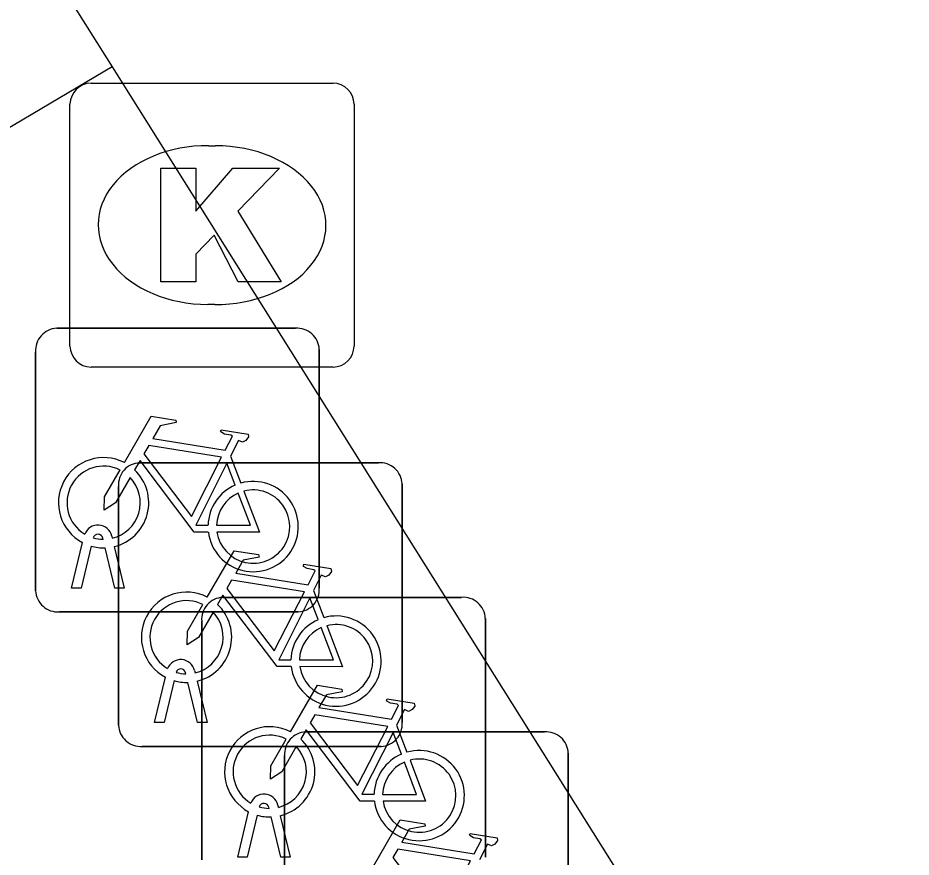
# Model space of a CAD drawing. Extents: x 161801 to 162379, y 382315 to 382832.
# Drawn here: x 162081.697 to 162084.843, y 382515.418 to 382518.375 of the extents above; entities that cross this region are included whole.
import ezdxf

# ---------------------------------------------------------------- set-up
doc = ezdxf.new("R2010")
doc.units = 0
for name, color, linetype in [('IMGEO_Fietsenrek', 7, 'Continuous'), ('IMGEO_Kolk', 7, 'Continuous'), ('IMGEO_Rijbaan_lokaal_open', 7, 'Continuous'), ('IMGEO_Voetpad_open', 7, 'Continuous')]:
    doc.layers.add(name, color=color, linetype=linetype)

msp = doc.modelspace()

# ---------------------------------------------------------------- linework, layer by layer
at = {"layer": 'IMGEO_Fietsenrek'}
for p, q in [((162081.8339, 382517.2815), (162082.6748, 382517.2815)), ((162082.6748, 382517.2815), (162081.8339, 382517.2815)), ((162081.7595, 382516.3569), (162081.7595, 382517.1978)), ((162081.7595, 382517.1978), (162081.7595, 382516.3569)), ((162082.7585, 382517.2071), (162082.7585, 382516.3662)), ((162082.7585, 382516.3662), (162082.7585, 382517.2071)), ((162082.4462, 382516.8312), (162082.4825, 382516.736)), ((162082.1259, 382516.8075), (162082.9668, 382516.8075)), ((162082.9668, 382516.8075), (162082.1259, 382516.8075)), ((162082.0515, 382515.8829), (162082.0515, 382516.7238)), ((162082.0515, 382516.7238), (162082.0515, 382515.8829)), ((162083.0505, 382516.7331), (162083.0505, 382515.8922)), ((162083.0505, 382515.8922), (162083.0505, 382516.7331)), ((162081.9969, 382516.5379), (162081.9959, 382516.5422)), ((162082.0276, 382516.5494), (162082.0294, 382516.5415)), ((162081.8865, 382516.3663), (162081.9248, 382516.5263)), ((162081.9552, 382516.5141), (162081.9199, 382516.3663)), ((162082.038, 382516.3663), (162082.0041, 382516.508)), ((162082.0364, 382516.5123), (162082.0714, 382516.3663)), ((162081.9199, 382516.3663), (162081.8865, 382516.3663)), ((162082.0714, 382516.3663), (162082.038, 382516.3663)), ((162082.7382, 382516.3572), (162082.7745, 382516.262)), ((162082.4189, 382516.3335), (162083.2598, 382516.3335)), ((162083.2598, 382516.3335), (162082.4189, 382516.3335)), ((162082.6841, 382516.2825), (162081.8432, 382516.2825)), ((162081.8432, 382516.2825), (162082.6841, 382516.2825)), ((162082.3445, 382515.4089), (162082.3445, 382516.2498)), ((162082.3445, 382516.2498), (162082.3445, 382515.4089)), ((162083.3435, 382516.2591), (162083.3435, 382515.4182)), ((162083.3435, 382515.4182), (162083.3435, 382516.2591)), ((162082.2889, 382516.0639), (162082.2879, 382516.0682)), ((162082.3196, 382516.0754), (162082.3214, 382516.0675)), ((162082.1785, 382515.8923), (162082.2168, 382516.0523)), ((162082.2472, 382516.0401), (162082.2119, 382515.8923)), ((162082.33, 382515.8923), (162082.2961, 382516.034)), ((162082.3284, 382516.0383), (162082.3634, 382515.8923)), ((162082.2119, 382515.8923), (162082.1785, 382515.8923)), ((162082.3634, 382515.8923), (162082.33, 382515.8923)), ((162083.0312, 382515.8832), (162083.0675, 382515.788)), ((162082.7109, 382515.8595), (162083.5518, 382515.8595)), ((162083.5518, 382515.8595), (162082.7109, 382515.8595)), ((162082.9761, 382515.8085), (162082.1352, 382515.8085)), ((162082.1352, 382515.8085), (162082.9761, 382515.8085)), ((162082.6365, 382514.9349), (162082.6365, 382515.7758)), ((162082.6365, 382515.7758), (162082.6365, 382514.9349)), ((162083.6355, 382515.7851), (162083.6355, 382514.9442)), ((162083.6355, 382514.9442), (162083.6355, 382515.7851)), ((162082.5819, 382515.5899), (162082.5809, 382515.5942)), ((162082.6126, 382515.6014), (162082.6144, 382515.5935)), ((162082.4715, 382515.4183), (162082.5098, 382515.5783)), ((162082.5402, 382515.5661), (162082.5049, 382515.4183)), ((162082.623, 382515.4183), (162082.5891, 382515.56)), ((162082.6214, 382515.5643), (162082.6564, 382515.4183)), ((162082.5049, 382515.4183), (162082.4715, 382515.4183)), ((162082.6564, 382515.4183), (162082.623, 382515.4183))]:
    msp.add_line(p, q, dxfattribs=at)
for points in [[(162082.0721, 382516.8082), (162082.1668, 382516.9717), (162082.253, 382516.9579), (162082.2547, 382516.9492), (162082.1986, 382516.9383), (162082.1724, 382516.893), (162082.4276, 382516.8522)], [(162082.4276, 382516.8522), (162082.4526, 382516.901), (162082.4475, 382516.905), (162082.4243, 382516.9087), (162082.4116, 382516.9162), (162082.4106, 382516.9193), (162082.4128, 382516.9239), (162082.5076, 382516.9088), (162082.5099, 382516.8985), (162082.5005, 382516.8861), (162082.4881, 382516.8797), (162082.4736, 382516.8859), (162082.4462, 382516.8312)], [(162082.4147, 382516.827), (162082.1579, 382516.868), (162082.1412, 382516.8392), (162082.3082, 382516.6189), (162082.4147, 382516.827)], [(162082.3678, 382516.5635), (162082.3181, 382516.5636), (162082.1274, 382516.8153), (162082.1084, 382516.7825)], [(162082.0928, 382516.7557), (162082.0412, 382516.6665), (162082.0013, 382516.6405), (162082.0025, 382516.688), (162082.057, 382516.7822)], [(162082.4627, 382516.729), (162082.4334, 382516.8058), (162082.324, 382516.5877), (162082.3667, 382516.5876)], [(162082.3967, 382516.5875), (162082.5166, 382516.5873), (162082.4734, 382516.7009)], [(162082.4932, 382516.7078), (162082.5482, 382516.5632), (162082.3981, 382516.5635)], [(162082.3641, 382516.3342), (162082.4588, 382516.4977), (162082.545, 382516.4839), (162082.5467, 382516.4752), (162082.4906, 382516.4643), (162082.4644, 382516.419), (162082.7196, 382516.3782)], [(162082.7196, 382516.3782), (162082.7446, 382516.427), (162082.7395, 382516.431), (162082.7163, 382516.4347), (162082.7036, 382516.4422), (162082.7026, 382516.4453), (162082.7048, 382516.4499), (162082.7996, 382516.4348), (162082.8019, 382516.4245), (162082.7925, 382516.4121), (162082.7801, 382516.4057), (162082.7656, 382516.4119), (162082.7382, 382516.3572)], [(162082.7067, 382516.353), (162082.4499, 382516.394), (162082.4332, 382516.3652), (162082.6002, 382516.1449), (162082.7067, 382516.353)], [(162082.6598, 382516.0895), (162082.6101, 382516.0896), (162082.4194, 382516.3413), (162082.4004, 382516.3085)], [(162082.7547, 382516.255), (162082.7254, 382516.3318), (162082.616, 382516.1137), (162082.6587, 382516.1136)], [(162082.3848, 382516.2817), (162082.3332, 382516.1925), (162082.2933, 382516.1665), (162082.2945, 382516.214), (162082.349, 382516.3082)], [(162082.6887, 382516.1135), (162082.8086, 382516.1133), (162082.7654, 382516.2269)], [(162082.7852, 382516.2338), (162082.8402, 382516.0892), (162082.6901, 382516.0895)], [(162082.6571, 382515.8602), (162082.7518, 382516.0237), (162082.838, 382516.0099), (162082.8397, 382516.0012), (162082.7836, 382515.9903), (162082.7574, 382515.945), (162083.0126, 382515.9042)], [(162083.0126, 382515.9042), (162083.0376, 382515.953), (162083.0325, 382515.957), (162083.0093, 382515.9607), (162082.9966, 382515.9682), (162082.9956, 382515.9713), (162082.9978, 382515.9759), (162083.0926, 382515.9608), (162083.0949, 382515.9505), (162083.0855, 382515.9381), (162083.0731, 382515.9317), (162083.0586, 382515.9379), (162083.0312, 382515.8832)], [(162082.9997, 382515.879), (162082.7429, 382515.92), (162082.7262, 382515.8912), (162082.8932, 382515.6709), (162082.9997, 382515.879)], [(162082.9528, 382515.6155), (162082.9031, 382515.6156), (162082.7124, 382515.8673), (162082.6934, 382515.8345)], [(162083.0477, 382515.781), (162083.0184, 382515.8578), (162082.909, 382515.6397), (162082.9517, 382515.6396)], [(162082.6778, 382515.8077), (162082.6262, 382515.7185), (162082.5863, 382515.6925), (162082.5875, 382515.74), (162082.642, 382515.8342)], [(162082.9817, 382515.6395), (162083.1016, 382515.6393), (162083.0584, 382515.7529)], [(162083.0782, 382515.7598), (162083.1332, 382515.6152), (162082.9831, 382515.6155)], [(162082.9491, 382515.3862), (162083.0438, 382515.5497), (162083.13, 382515.5359), (162083.1317, 382515.5272), (162083.0756, 382515.5163), (162083.0494, 382515.471), (162083.3046, 382515.4302)], [(162083.3046, 382515.4302), (162083.3296, 382515.479), (162083.3245, 382515.483), (162083.3013, 382515.4867), (162083.2886, 382515.4942), (162083.2876, 382515.4973), (162083.2898, 382515.5019), (162083.3846, 382515.4868), (162083.3869, 382515.4765), (162083.3775, 382515.4641), (162083.3651, 382515.4577), (162083.3506, 382515.4639), (162083.3232, 382515.4092)], [(162083.2917, 382515.405), (162083.0349, 382515.446), (162083.0182, 382515.4172), (162083.1852, 382515.1969), (162083.2917, 382515.405)]]:
    msp.add_lwpolyline(points, dxfattribs=at)
for centre, radius, start, end in [((162081.8372, 382517.2036), 0.0779, 92.4484, 184.2845), ((162081.8372, 382517.2036), 0.0779, 92.4484, 184.2845), ((162082.6806, 382517.2038), 0.0779, 2.4484, 94.2845), ((162082.6806, 382517.2038), 0.0779, 2.4484, 94.2845), ((162081.9991, 382516.6669), 0.159, 62.6766, 242.1369), ((162081.9991, 382516.6669), 0.129, 63.3192, 238.903), ((162081.9991, 382516.6669), 0.159, 283.5766, 46.6042), ((162082.1292, 382516.7296), 0.0779, 92.4484, 184.2845), ((162082.1292, 382516.7296), 0.0779, 92.4484, 184.2845), ((162082.9726, 382516.7298), 0.0779, 2.4484, 94.2845), ((162082.9726, 382516.7298), 0.0779, 2.4484, 94.2845), ((162081.9991, 382516.6669), 0.129, 283.6043, 43.4302), ((162082.5257, 382516.5829), 0.159, 113.3408, 178.3217), ((162082.5257, 382516.5829), 0.159, 187.0065, 105.7708), ((162082.5257, 382516.5829), 0.129, 113.923, 177.9556), ((162082.5257, 382516.5829), 0.129, 188.6715, 104.5883), ((162081.9789, 382516.5383), 0.0499, 12.8025, 158.6934), ((162081.9789, 382516.5383), 0.0174, 12.8025, 163.4502), ((162081.9991, 382516.6669), 0.129, 253.415, 269.0204), ((162081.9991, 382516.6669), 0.159, 253.9967, 271.7867), ((162081.8374, 382516.3602), 0.0779, 182.4484, 274.2845), ((162081.8374, 382516.3602), 0.0779, 182.4484, 274.2845), ((162082.2911, 382516.1929), 0.159, 62.6766, 242.1369), ((162082.6808, 382516.3604), 0.0779, 272.4484, 4.2845), ((162082.6808, 382516.3604), 0.0779, 272.4484, 4.2845), ((162082.2911, 382516.1929), 0.129, 63.3192, 238.903), ((162082.4222, 382516.2556), 0.0779, 92.4484, 184.2845), ((162082.4222, 382516.2556), 0.0779, 92.4484, 184.2845), ((162083.2656, 382516.2558), 0.0779, 2.4484, 94.2845), ((162083.2656, 382516.2558), 0.0779, 2.4484, 94.2845), ((162082.2911, 382516.1929), 0.129, 283.6043, 43.4302), ((162082.2911, 382516.1929), 0.159, 283.5766, 46.6042), ((162082.8177, 382516.1089), 0.159, 113.3408, 178.3217), ((162082.8177, 382516.1089), 0.159, 187.0065, 105.7708), ((162082.8177, 382516.1089), 0.129, 113.923, 177.9556), ((162082.8177, 382516.1089), 0.129, 188.6715, 104.5883), ((162082.2709, 382516.0643), 0.0499, 12.8025, 158.6934), ((162082.2709, 382516.0643), 0.0174, 12.8025, 163.4502), ((162082.2911, 382516.1929), 0.129, 253.415, 269.0204), ((162082.2911, 382516.1929), 0.159, 253.9967, 271.7867), ((162082.1294, 382515.8862), 0.0779, 182.4484, 274.2845), ((162082.1294, 382515.8862), 0.0779, 182.4484, 274.2845), ((162082.5841, 382515.7189), 0.159, 62.6766, 242.1369), ((162082.9728, 382515.8864), 0.0779, 272.4484, 4.2845), ((162082.9728, 382515.8864), 0.0779, 272.4484, 4.2845), ((162082.5841, 382515.7189), 0.129, 63.3192, 238.903), ((162082.7142, 382515.7816), 0.0779, 92.4484, 184.2845), ((162082.7142, 382515.7816), 0.0779, 92.4484, 184.2845), ((162083.5576, 382515.7818), 0.0779, 2.4484, 94.2845), ((162083.5576, 382515.7818), 0.0779, 2.4484, 94.2845), ((162082.5841, 382515.7189), 0.129, 283.6043, 43.4302), ((162082.5841, 382515.7189), 0.159, 283.5766, 46.6042), ((162083.1107, 382515.6349), 0.159, 113.3408, 178.3217), ((162083.1107, 382515.6349), 0.159, 187.0065, 105.7708), ((162083.1107, 382515.6349), 0.129, 113.923, 177.9556), ((162083.1107, 382515.6349), 0.129, 188.6715, 104.5883), ((162082.5639, 382515.5903), 0.0499, 12.8025, 158.6934), ((162082.5639, 382515.5903), 0.0174, 12.8025, 163.4502), ((162082.5841, 382515.7189), 0.129, 253.415, 269.0204), ((162082.5841, 382515.7189), 0.159, 253.9967, 271.7867)]:
    msp.add_arc(centre, radius, start, end, dxfattribs=at)
at = {"layer": 'IMGEO_Kolk'}
for p, q in [((162081.9549, 382518.1455), (162082.8071, 382518.1455)), ((162081.8805, 382517.2189), (162081.8805, 382518.0711)), ((162082.8815, 382518.0711), (162082.8815, 382517.2189)), ((162082.3685, 382517.9247), (162082.3935, 382517.9247)), ((162082.3905, 382517.3653), (162082.3656, 382517.3653)), ((162082.8071, 382517.1445), (162081.9549, 382517.1445))]:
    msp.add_line(p, q, dxfattribs=at)
for points in [[(162081.9549, 382518.1455), (162082.8071, 382518.1455)], [(162081.8805, 382517.2189), (162081.8805, 382518.0711)], [(162082.8815, 382518.0711), (162082.8815, 382517.2189)], [(162082.2007, 382517.845), (162082.3242, 382517.845), (162082.3242, 382517.6938), (162082.4538, 382517.845), (162082.6184, 382517.845), (162082.4723, 382517.6941), (162082.6249, 382517.445), (162082.4726, 382517.445), (162082.3883, 382517.6092), (162082.3242, 382517.5422), (162082.3242, 382517.445), (162082.2007, 382517.445), (162082.2007, 382517.845)], [(162082.8071, 382517.1445), (162081.9549, 382517.1445)]]:
    msp.add_lwpolyline(points, dxfattribs=at)
for centre, start, end in [((162081.957, 382518.069), 91.552, 178.448), ((162081.957, 382518.069), 91.552, 178.448), ((162082.805, 382518.069), 1.552, 88.448), ((162082.805, 382518.069), 1.552, 88.448), ((162081.957, 382517.221), 181.552, 268.448), ((162081.957, 382517.221), 181.552, 268.448), ((162082.805, 382517.221), 271.552, 358.448), ((162082.805, 382517.221), 271.552, 358.448)]:
    msp.add_arc(centre, 0.0765, start, end, dxfattribs=at)
for centre, major_axis, ratio, start_param, end_param in [((162082.367, 382517.645), (-0.3872, 0.002), 0.722429, 4.712389, 7.853982), ((162082.392, 382517.645), (-0.3901, 0.002), 0.717154, 1.570796, 4.712389)]:
    msp.add_ellipse(centre, major_axis=major_axis, ratio=ratio, start_param=start_param, end_param=end_param, dxfattribs=at)
at = {"layer": 'IMGEO_Rijbaan_lokaal_open'}
for points in [[(162079.956, 382521.492), (162082.029, 382518.203)], [(162082.029, 382518.203), (162086.166, 382511.612)]]:
    msp.add_lwpolyline(points, dxfattribs=at)
at = {"layer": 'IMGEO_Voetpad_open'}
msp.add_lwpolyline([(162082.029, 382518.203), (162078.879, 382516.336)], dxfattribs=at)

doc.saveas('drawing.dxf')
